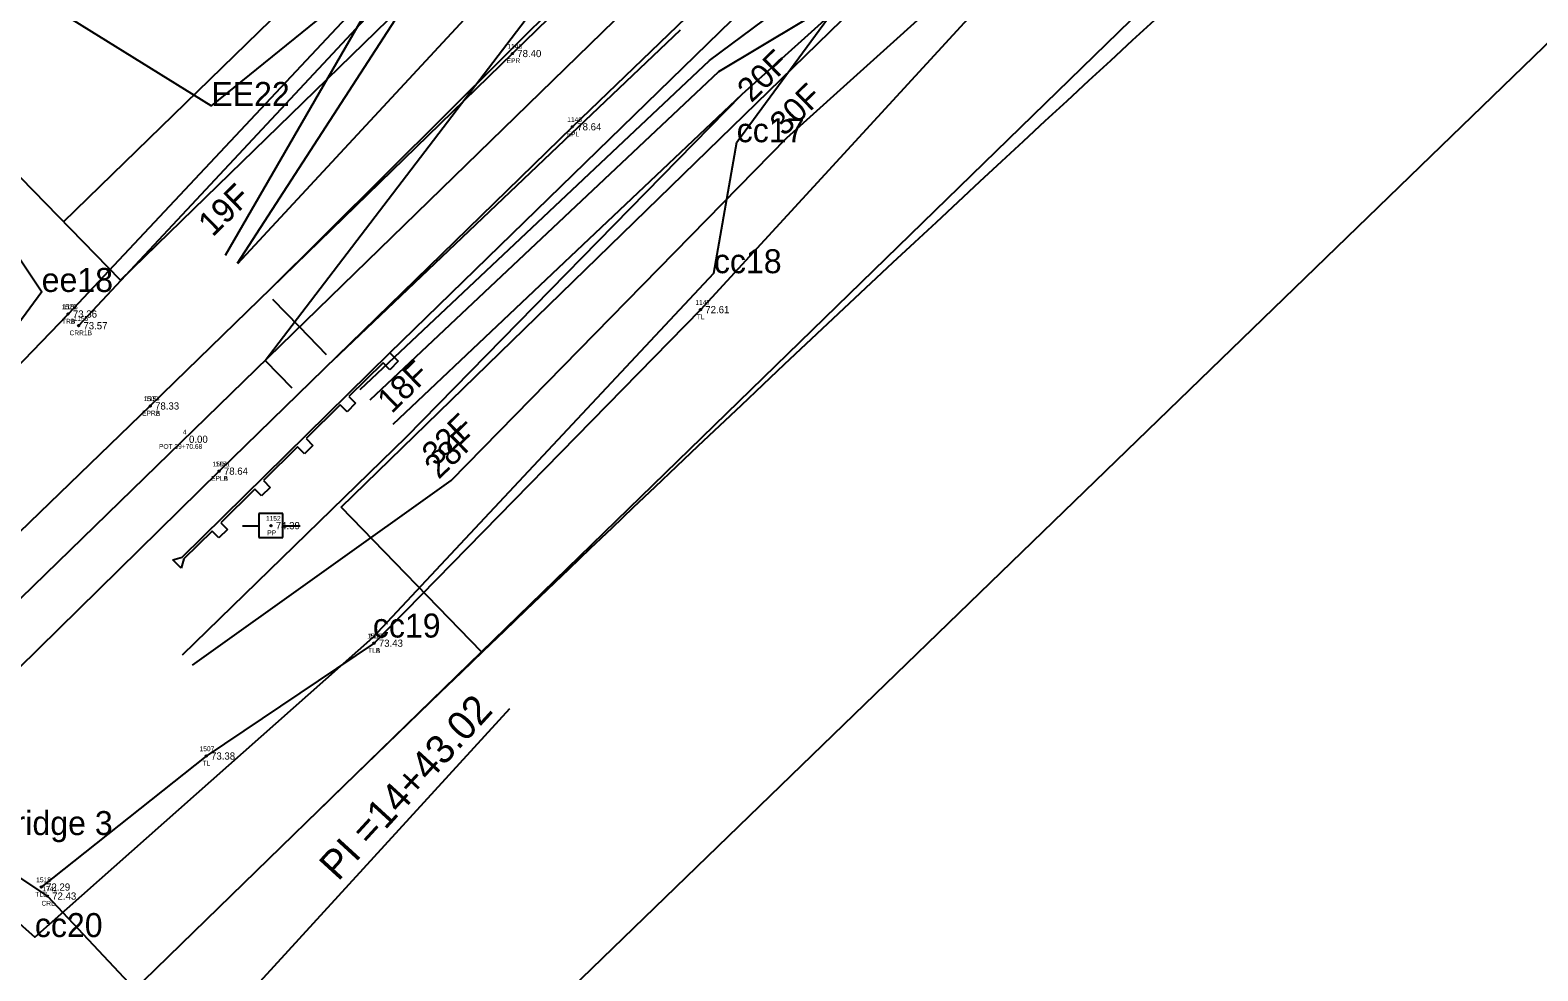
# Model space of a CAD drawing. Extents: x 2500794 to 2511032, y 910653 to 917533.
# Drawn here: x 2505331.2 to 2505645.5, y 912937.6 to 913133.7 of the extents above; entities that cross this region are included whole.
import ezdxf

# ---------------------------------------------------------------- set-up
doc = ezdxf.new("R2010")
doc.units = 0
for name, color, linetype in [('Default', 7, 'Continuous'), ('RD_EX_H2O_txCode', 7, 'Continuous'), ('RD_EX_H2O_WetLd', 7, 'Continuous'), ('RD_EX_Road', 7, 'Continuous'), ('RD_EX_Road_txCode', 7, 'Continuous'), ('RD_EX_RW', 7, 'Continuous'), ('RD_EX_TX_H2O_ELEV', 7, 'Continuous'), ('RD_EX_TX_Road_ELEV', 7, 'Continuous'), ('RD_EX_TX_VEG_ELEV', 7, 'Continuous'), ('RD_EX_UT', 7, 'Continuous'), ('RD_EX_UT_txCode', 7, 'Continuous'), ('RD_EX_VEG', 7, 'Continuous'), ('RD_EX_VEG_txCode', 7, 'Continuous'), ('RD_HC_Cl', 7, 'Continuous'), ('RD_HC_Data', 7, 'Continuous'), ('RD_HC_Data_Tic', 7, 'Continuous'), ('RD_HC_Survey_ELEV', 7, 'Continuous'), ('RD_HC_txCode', 7, 'Continuous'), ('RD_PD_ALT1_TrvlWay', 7, 'Continuous'), ('RD_PD_CstnLmt', 7, 'Continuous'), ('RD_PD_CstnLmt_TX', 7, 'Continuous'), ('RD_PD_GR', 7, 'Continuous'), ('RD_PD_RW', 7, 'Continuous'), ('RD_PD_Signals', 7, 'Continuous'), ('RD_Sketch1', 7, 'Continuous'), ('RD_Sketch9', 7, 'Continuous'), ('RD_SMD_Locator', 7, 'Continuous'), ('RD_XS_NPDES', 7, 'Continuous'), ('RD_XS_OSBase', 7, 'Continuous')]:
    doc.layers.add(name, color=color, linetype=linetype)

# ---------------------------------------------------------------- blocks, each defined once
blk = doc.blocks.new('POINT_DISPLAY')
at = {"layer": 'Default'}
blk.add_line((0, 0), (0, 0), dxfattribs=at)
blk = doc.blocks.new('Wetlands')
at = {"layer": 'Default'}
for points in [[(636350.209, 231928.858), (636354.738, 231922.099), (636343.337, 231906.608)], [(636440.916, 232008.067), (636430.194, 231992.837), (636416.2, 231979.068), (636394.884, 231959.377), (636381.718, 231946.531), (636363.719, 231931.947), (636354.09, 231937.935)], [(636504.627, 232012.418), (636482.687, 231983.857), (636453.247, 231953.436), (636428.845, 231929.816), (636373.86, 231876.593), (636322.695, 231826.15)], [(636348.3, 231893.346), (636354.376, 231887.946), (636372.274, 231903.804), (636390.333, 231923.093), (636391.54, 231930.026), (636396.349, 231936.563), (636406.789, 231948.631), (636418.402, 231948.856), (636427.67, 231958.017), (636427.341, 231967.787), (636436.338, 231975.295), (636454.761, 231993.951), (636472.749, 232019.524)]]:
    blk.add_lwpolyline(points, dxfattribs=at)

msp = doc.modelspace()

# ---------------------------------------------------------------- linework, layer by layer
at = {"layer": 'RD_EX_H2O_txCode'}
for points in [[(2505789.47, 913464.31), (2505758.18, 913486.1), (2505736.66, 913480.49), (2505719.32, 913463.86), (2505699.9, 913439.21), (2505669.03, 913402.75), (2505628.5, 913357.9), (2505593, 913316.39), (2505556.58, 913279.8), (2505487.72, 913211.38), (2505413.81, 913149.81), (2505341.31, 913072.1)], [(2505281.76, 913002.61), (2505309.4, 912971.1), (2505321.28, 912962.18), (2505334.8, 912953.22), (2505369.77, 912915.95), (2505384.9, 912864.42), (2505373.2, 912815.64), (2505382.57, 912803.97), (2505437.95, 912778.47), (2505481, 912757.61), (2505533.06, 912704.94)]]:
    msp.add_lwpolyline(points, dxfattribs=at)
at = {"layer": 'RD_EX_Road'}
for points in [[(2505758.23, 913470.96), (2505754.11, 913462.85), (2505725.4, 913427.85), (2505690.77, 913387.11), (2505650.25, 913343.36), (2505607.72, 913300.12), (2505570.97, 913264.99), (2505501.53, 913196.72), (2505431.76, 913128.83), (2505356.25, 913055.37)], [(2505777.56, 913455.88), (2505770.31, 913449.85), (2505741, 913414.45), (2505705.55, 913374.27), (2505664.83, 913329.82), (2505624.02, 913288.23), (2505585.62, 913250.63), (2505516.95, 913183.5), (2505444.27, 913113.56), (2505370.6, 913041.78)], [(2505356.25, 913055.37), (2505297.36, 912998.59), (2505254.44, 912956.44), (2505177.06, 912881.21), (2505102.21, 912808.73), (2505026.72, 912735.2), (2504956.07, 912666.21), (2504882.83, 912595.14), (2504825.46, 912547.52), (2504807.83, 912522.24), (2504732.55, 912448.69), (2504654.06, 912372.59), (2504585.1, 912305.45), (2504533.51, 912254.98)], [(2505370.6, 913041.78), (2505311.87, 912984.11), (2505268.01, 912941.43), (2505190.92, 912867.21), (2505116.28, 912794.43), (2505039.14, 912719.03), (2504973.12, 912654.77), (2504957.32, 912639.49), (2504897.44, 912581.22), (2504858.98, 912543.75), (2504838.29, 912523.7), (2504810.7, 912496.65), (2504795.8, 912482.32), (2504747.07, 912434.9), (2504696.6, 912386.17), (2504686.81, 912376.67), (2504668.39, 912358.37), (2504598.36, 912290.29), (2504547.08, 912240.34)]]:
    msp.add_lwpolyline(points, dxfattribs=at)
at = {"layer": 'RD_EX_RW'}
for p, q in [((2505350.02, 913081.57), (2505575.78, 913301.16)), ((2505396.04, 913034.26), (2505621.8, 913253.85)), ((2505350.02, 913081.57), (2505320.74, 913111.67)), ((2505425.33, 913004.15), (2505396.04, 913034.26)), ((2505281.96, 912864.7), (2505425.33, 913004.15))]:
    msp.add_line(p, q, dxfattribs=at)
at = {"layer": 'RD_EX_UT'}
for p, q in [((2505383.91, 913032.94), (2505378.91, 913032.94)), ((2505378.91, 913032.94), (2505378.91, 913027.94)), ((2505383.91, 913027.94), (2505383.91, 913032.94)), ((2505375.48, 913030.38), (2505378.95, 913030.38)), ((2505383.84, 913030.38), (2505387.48, 913030.38)), ((2505378.91, 913027.94), (2505383.91, 913027.94))]:
    msp.add_line(p, q, dxfattribs=at)
at = {"layer": 'RD_EX_VEG'}
for points in [[(2506002.64, 913815.25), (2505883.7, 913669.64), (2505827.83, 913593.29), (2505814.43, 913589.15), (2505792.49, 913560.55), (2505725.64, 913468.24), (2505664.37, 913399.09), (2505478.33, 913221), (2505411.99, 913152.19), (2505339.13, 913074.53)], [(2505850.96, 913443.27), (2505787.55, 913373.63), (2505723.35, 913275.26), (2505541.65, 913152.37), (2505470.96, 913075.44), (2505402.9, 913005.93)], [(2505339.13, 913074.53), (2505242.44, 912974.3), (2505088.02, 912824.67), (2504935.82, 912672.7), (2504815.59, 912550.95), (2504817.4, 912591.81)], [(2505402.9, 913005.93), (2505367.92, 912982.41), (2505333.53, 912955.1)]]:
    msp.add_lwpolyline(points, dxfattribs=at)
at = {"layer": 'RD_HC_Cl'}
msp.add_line((2504540.35, 912247.97), (2505598.79, 913277.5), dxfattribs=at)
at = {"layer": 'RD_HC_Data'}
msp.add_line((2505353.01, 912906.84), (2505431.2, 912992.3), dxfattribs=at)
at = {"layer": 'RD_HC_Data_Tic'}
for q in [(2505381.79, 913077.59), (2505392.95, 913066.12)]:
    msp.add_line((2505387.37, 913071.86), q, dxfattribs=at)
at = {"layer": 'RD_PD_ALT1_TrvlWay'}
for p, q in [((2505451.38, 913149.47), (2505380.48, 913078.94)), ((2505466.72, 913133.7), (2505394.23, 913064.8))]:
    msp.add_line(p, q, dxfattribs=at)
at = {"layer": 'RD_PD_CstnLmt'}
for p, q in [((2505479.68, 913120.37), (2505554, 913187.39)), ((2505374.45, 913085.13), (2505419.5, 913154.73)), ((2505409.68, 913048.92), (2505479.68, 913120.37)), ((2505362.97, 913003.49), (2505409.68, 913048.92))]:
    msp.add_line(p, q, dxfattribs=at)
at = {"layer": 'RD_PD_GR'}
for p, q in [((2505406.21, 913066.47), (2505610.64, 913265.32)), ((2505362.91, 913023.83), (2505406.21, 913066.47)), ((2505404.77, 913064.36), (2505397.65, 913057.35)), ((2505406.18, 913062.93), (2505404.77, 913064.36)), ((2505407.96, 913064.69), (2505406.18, 913062.93)), ((2505406.21, 913066.47), (2505407.96, 913064.69)), ((2505395.87, 913055.59), (2505388.74, 913048.58)), ((2505397.28, 913054.16), (2505395.87, 913055.59)), ((2505397.28, 913054.16), (2505395.87, 913055.59)), ((2505399.06, 913055.92), (2505397.28, 913054.16)), ((2505397.65, 913057.35), (2505399.06, 913055.92)), ((2505388.74, 913048.58), (2505390.15, 913047.15)), ((2505386.96, 913046.82), (2505379.84, 913039.81)), ((2505388.37, 913045.39), (2505386.96, 913046.82)), ((2505390.15, 913047.15), (2505388.37, 913045.39)), ((2505379.84, 913039.81), (2505381.24, 913038.38)), ((2505378.05, 913038.05), (2505370.93, 913031.04)), ((2505379.46, 913036.62), (2505378.05, 913038.05)), ((2505381.24, 913038.38), (2505379.46, 913036.62)), ((2505369.15, 913029.28), (2505363.26, 913023.48)), ((2505370.56, 913027.85), (2505369.15, 913029.28)), ((2505372.34, 913029.61), (2505370.56, 913027.85)), ((2505370.93, 913031.04), (2505372.34, 913029.61)), ((2505360.98, 913023.33), (2505362.91, 913023.83)), ((2505362.72, 913021.55), (2505360.98, 913023.33)), ((2505363.26, 913023.48), (2505362.72, 913021.55))]:
    msp.add_line(p, q, dxfattribs=at)
at = {"layer": 'RD_PD_RW'}
for p, q in [((2505338.17, 913093.75), (2505563.92, 913313.34)), ((2505425.33, 913004.15), (2505651.08, 913223.74))]:
    msp.add_line(p, q, dxfattribs=at)
at = {"layer": 'RD_PD_Signals'}
for p, q in [((2505479.68, 913120.37), (2505553.99, 913187.4)), ((2505374.49, 913085.09), (2505442.63, 913158.47)), ((2505406.89, 913051.55), (2505479.68, 913120.37))]:
    msp.add_line(p, q, dxfattribs=at)
at = {"layer": 'RD_Sketch1'}
for q in [(2505509.12, 913233.53), (2505385.78, 913059.15)]:
    msp.add_line((2505380.2, 913064.88), q, dxfattribs=at)
at = {"layer": 'RD_Sketch9'}
msp.add_arc((2511264.32, 906930.5), 8425, 131.510647, 134.206919, dxfattribs=at)
at = {"layer": 'RD_SMD_Locator'}
for centre in [(2505431.76, 913128.83), (2505444.27, 913113.56), (2505339.13, 913074.53), (2505339.13, 913074.53), (2505470.96, 913075.44), (2505341.31, 913072.1), (2505356.25, 913055.37), (2505356.25, 913055.37), (2505370.6, 913041.78), (2505370.6, 913041.78), (2505381.42, 913030.43), (2505402.9, 913005.93), (2505402.9, 913005.93), (2505367.92, 912982.41), (2505333.53, 912955.1), (2505334.8, 912953.22)]:
    msp.add_circle(centre, 0.15, dxfattribs=at)
at = {"layer": 'RD_XS_NPDES'}
for p, q in [((2505371.93, 913086.77), (2505424.35, 913177.57)), ((2505488.97, 913111.28), (2505562.5, 913177.55)), ((2505418.97, 913039.82), (2505488.97, 913111.28)), ((2505365.07, 913001.34), (2505418.97, 913039.82))]:
    msp.add_line(p, q, dxfattribs=at)
at = {"layer": 'RD_XS_OSBase'}
for p, q in [((2505472.87, 913127.38), (2505553.78, 913187.61)), ((2505474.8, 913125.07), (2505562.29, 913177.78)), ((2505400.04, 913058.83), (2505472.87, 913127.38)), ((2505402.09, 913056.65), (2505474.8, 913125.07))]:
    msp.add_line(p, q, dxfattribs=at)

# ---------------------------------------------------------------- block references
at = {"layer": 'Default', "xscale": 3.937007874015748, "yscale": 3.937007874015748}
for name, p in [('Wetlands', (0, 0)), ('POINT_DISPLAY', (2505368.97, 913117.9)), ('POINT_DISPLAY', (2505368.97, 913117.9)), ('POINT_DISPLAY', (2505478.51, 913110.34)), ('POINT_DISPLAY', (2505478.51, 913110.34)), ('POINT_DISPLAY', (2505473.75, 913083.04)), ('POINT_DISPLAY', (2505473.75, 913083.04)), ('POINT_DISPLAY', (2505333.61, 913079.13)), ('POINT_DISPLAY', (2505333.61, 913079.13)), ('POINT_DISPLAY', (2505402.65, 913007.1)), ('POINT_DISPLAY', (2505402.65, 913007.1)), ('POINT_DISPLAY', (2505332.19, 912944.67)), ('POINT_DISPLAY', (2505332.19, 912944.67))]:
    msp.add_blockref(name, p, dxfattribs=at)
at = {"layer": 'RD_EX_H2O_WetLd', "xscale": 3.937007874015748, "yscale": 3.937007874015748}
msp.add_blockref('Wetlands', (0, 0), dxfattribs=at)

# ---------------------------------------------------------------- texts
at = {"layer": 'Default'}
for s, p in [('EE22', (2505368.97, 913117.9)), ('EE22', (2505368.97, 913117.9)), ('cc17', (2505478.51, 913110.34)), ('cc17', (2505478.51, 913110.34)), ('cc18', (2505473.75, 913083.04)), ('cc18', (2505473.75, 913083.04)), ('ee18', (2505333.61, 913079.13)), ('ee18', (2505333.61, 913079.13)), ('cc19', (2505402.65, 913007.1)), ('cc19', (2505402.65, 913007.1)), ('cc21/bridge 3', (2505308.27, 912965.93)), ('cc21/bridge 3', (2505308.27, 912965.93)), ('cc20', (2505332.19, 912944.67)), ('cc20', (2505332.19, 912944.67))]:
    msp.add_text(s, height=5, dxfattribs=at).set_placement(p)
at = {"layer": 'RD_EX_H2O_txCode'}
for s, p in [('1155', (2505340.25, 913073.1)), ('CRR1B', (2505339.42, 913070.1)), ('1741', (2505333.74, 912954.22)), ('CRL', (2505333.57, 912951.22))]:
    msp.add_text(s, height=1, dxfattribs=at).set_placement(p)
at = {"layer": 'RD_EX_Road_txCode'}
for s, p in [('1148', (2505430.7, 913129.83)), ('EPR', (2505430.54, 913126.83)), ('1146', (2505443.18, 913114.56)), ('EPL', (2505443.06, 913111.56)), ('EPRA', (2505354.53, 913053.37)), ('EPRB', (2505354.55, 913053.37)), ('1502', (2505354.86, 913056.37)), ('1154', (2505355.19, 913056.37)), ('1504', (2505369.22, 913042.78)), ('1151', (2505369.82, 913042.78)), ('EPLA', (2505368.91, 913039.78)), ('EPLB', (2505368.93, 913039.78))]:
    msp.add_text(s, height=1, dxfattribs=at).set_placement(p)
at = {"layer": 'RD_EX_TX_H2O_ELEV'}
for s, p in [('73.57', (2505342.31, 913071.35)), ('72.43', (2505335.8, 912952.47))]:
    msp.add_text(s, height=1.5, dxfattribs=at).set_placement(p)
at = {"layer": 'RD_EX_TX_Road_ELEV'}
for s, p in [('78.40', (2505432.76, 913128.08)), ('78.64', (2505445.27, 913112.81)), ('78.33', (2505357.25, 913054.62)), ('78.33', (2505357.25, 913054.62)), ('78.64', (2505371.6, 913041.03)), ('78.64', (2505371.6, 913041.03))]:
    msp.add_text(s, height=1.5, dxfattribs=at).set_placement(p)
at = {"layer": 'RD_EX_TX_VEG_ELEV'}
for s, p in [('73.36', (2505340.13, 913073.78)), ('73.36', (2505340.13, 913073.78)), ('72.61', (2505471.96, 913074.69)), ('73.43', (2505403.9, 913005.18)), ('73.43', (2505403.9, 913005.18)), ('73.38', (2505368.92, 912981.66)), ('72.29', (2505334.53, 912954.35))]:
    msp.add_text(s, height=1.5, dxfattribs=at).set_placement(p)
at = {"layer": 'RD_EX_UT_txCode'}
for s, p in [('1152', (2505380.36, 913031.43)), ('PP', (2505380.64, 913028.43))]:
    msp.add_text(s, height=1, dxfattribs=at).set_placement(p)
at = {"layer": 'RD_EX_VEG_txCode'}
for s, p in [('1529', (2505337.78, 913075.53)), ('1156', (2505338.04, 913075.53)), ('1147', (2505469.9, 913076.44)), ('TRA', (2505337.84, 913072.53)), ('TRB', (2505337.86, 913072.53)), ('TL', (2505470.19, 913073.44)), ('1506', (2505401.49, 913006.93)), ('1153', (2505401.84, 913006.93)), ('TLA', (2505401.64, 913003.93)), ('TLB', (2505401.66, 913003.93)), ('1507', (2505366.53, 912983.41)), ('TL', (2505367.15, 912980.41)), ('1518', (2505332.46, 912956.1)), ('TLB', (2505332.28, 912953.1))]:
    msp.add_text(s, height=1, dxfattribs=at).set_placement(p)
at = {"layer": 'RD_HC_Data'}
msp.add_text('PI =14+43.02', height=6, rotation=47.5441, dxfattribs=at).set_placement((2505395.41, 912956.15))
at = {"layer": 'RD_HC_Survey_ELEV'}
for s, p in [('0.00', (2505364.33, 913047.68)), ('74.39', (2505382.42, 913029.68))]:
    msp.add_text(s, height=1.5, dxfattribs=at).set_placement(p)
at = {"layer": 'RD_HC_txCode'}
for s, p in [('4', (2505363.04, 913049.43)), ('POT 39+70.68', (2505358.07, 913046.43))]:
    msp.add_text(s, height=1, dxfattribs=at).set_placement(p)
at = {"layer": 'RD_PD_CstnLmt_TX'}
for s, p in [('30F', (2505488.4, 913111.41)), ('19F', (2505369.22, 913090.51)), ('32F', (2505415.84, 913042.59))]:
    msp.add_text(s, height=5, rotation=44.2069, dxfattribs=at).set_placement(p)
at = {"layer": 'RD_PD_Signals'}
for s, p in [('30F', (2505488.4, 913111.41)), ('19F', (2505369.27, 913090.47)), ('28F', (2505416.39, 913039.93))]:
    msp.add_text(s, height=5, rotation=44.2069, dxfattribs=at).set_placement(p)
at = {"layer": 'RD_XS_OSBase'}
for s, p in [('20F', (2505481.58, 913118.42)), ('18F', (2505406.57, 913053.62))]:
    msp.add_text(s, height=5, rotation=44.2069, dxfattribs=at).set_placement(p)

doc.saveas('drawing.dxf')
